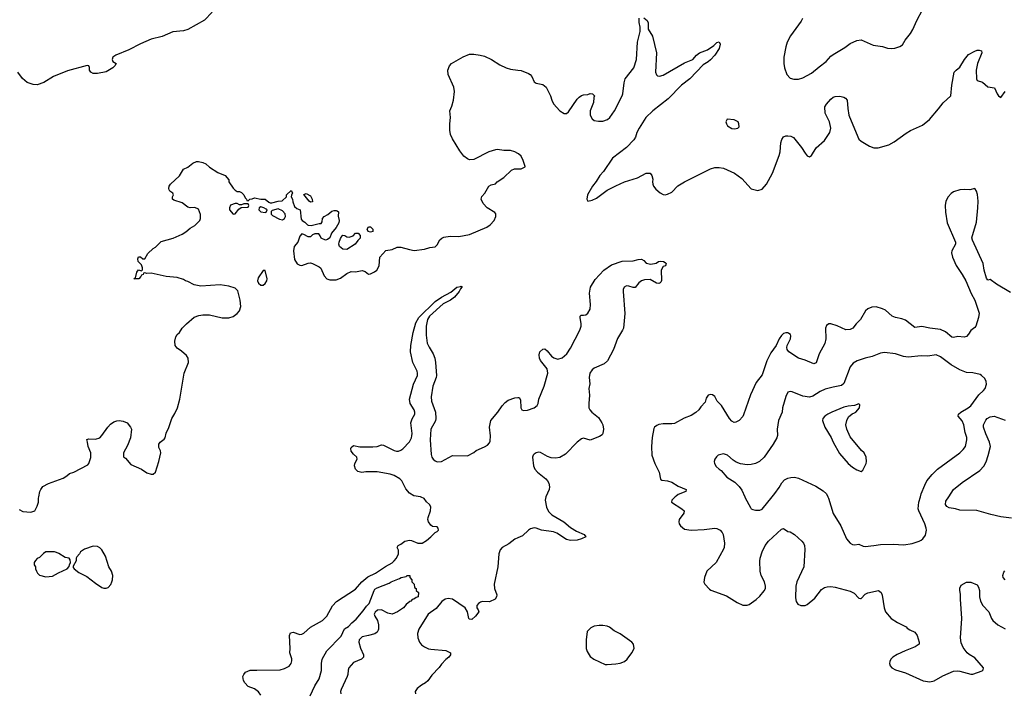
# Model space of a CAD drawing. Header units: inches. Extents: x 1678809 to 1859548, y 384609 to 522868.
# Tile 275 of 386: x 1785366 to 1794523, y 388183 to 394439. Entities that reach past the tile are written whole.
import ezdxf

# ---------------------------------------------------------------- set-up
doc = ezdxf.new("R2010")
doc.units = ezdxf.units.IN
doc.header["$MEASUREMENT"] = 0
for name, color, linetype in [('B7388', 7, 'Continuous'), ('B7389', 7, 'Continuous'), ('B7398', 7, 'Continuous'), ('B7399', 7, 'Continuous')]:
    doc.layers.add(name, color=color, linetype=linetype)

msp = doc.modelspace()

# ---------------------------------------------------------------- linework, layer by layer
at = {"layer": 'B7388', "color": 5}
for points, elevation in [([(1785362, 389882), (1785396.4, 389863.6), (1785470, 389858), (1785508.4, 389871.6), (1785530, 389914), (1785542, 389950), (1785542, 389990), (1785544, 390000)], 320), ([(1787610, 388157.6), (1787588.2, 388188.2), (1787550, 388214), (1787490, 388238.4), (1787459.5, 388270), (1787446.6, 388293.4), (1787442, 388330), (1787449.5, 388350), (1787466.6, 388370), (1787510, 388388.4), (1787529.7, 388390.3), (1787570, 388387.4), (1787790, 388392.9), (1787830, 388404), (1787872.5, 388427.5), (1787891.1, 388450), (1787895.8, 388475.8), (1787895.6, 388495.6), (1787878.4, 388550), (1787880.5, 388590), (1787874.5, 388710), (1787885.1, 388734.9), (1787910, 388743), (1787970, 388719.5), (1787990, 388723.1), (1788010, 388734.4), (1788071.4, 388788.6), (1788181.1, 388850), (1788221, 388890), (1788274, 388986), (1788312.7, 389027.3), (1788490, 389141.1), (1788549.2, 389210.8), (1788603.9, 389256.1), (1788674.5, 389290), (1788766.7, 389353.3), (1788830, 389387), (1788850, 389404.4), (1788871.8, 389430), (1788889.5, 389470), (1788890, 389506), (1788878, 389530), (1788886, 389550), (1788910, 389561), (1788948.7, 389590), (1788990, 389599.1), (1789010, 389596.3), (1789070, 389570.7), (1789110, 389570.7), (1789150, 389594), (1789190, 389627.7), (1789229.2, 389670.8), (1789250, 389678), (1789262, 389690), (1789259, 389710), (1789250, 389722), (1789204.7, 389724.7), (1789190, 389738), (1789169, 389770), (1789162.7, 389790), (1789163.7, 389810), (1789186, 389870), (1789189, 389909), (1789178, 389930), (1789150, 389955.3), (1789126.6, 389986.6), (1789098.7, 389998.7), (1789092, 390000)], 280), ([(1790000, 389618.9), (1789970, 389606), (1789915.8, 389564.2), (1789853.4, 389530), (1789833.2, 389506.8), (1789822.6, 389470), (1789812.6, 389350), (1789779, 389190), (1789780.9, 389150), (1789803.1, 389090), (1789801.6, 389070), (1789787.7, 389050), (1789735, 389025), (1789670, 389026.3), (1789650, 389021.6), (1789633.4, 389010), (1789618, 388990), (1789617.3, 388970), (1789631, 388950), (1789637.3, 388930), (1789604, 388890), (1789570, 388860.9), (1789550, 388862.7), (1789544.5, 388870), (1789531.8, 388931.8), (1789509.6, 388970), (1789390.4, 389050.4), (1789350, 389056.5), (1789321.6, 389050), (1789291.5, 389028.5), (1789238.9, 388961.1), (1789163.7, 388910), (1789078.9, 388770), (1789066, 388730), (1789068.9, 388690), (1789085.3, 388650), (1789104.3, 388624.3), (1789130, 388604.9), (1789167.5, 388587.5), (1789190, 388583.1), (1789330, 388570.6), (1789372, 388550), (1789371, 388530), (1789357.3, 388510), (1789330.4, 388489.6), (1789290, 388446), (1789265.8, 388414.2), (1789198, 388342), (1789160.5, 388290), (1789139.1, 388270), (1789104, 388250), (1789062.3, 388217.7), (1789044.9, 388190), (1789045.5, 388170)], 280), ([(1788066, 388150), (1788110, 388242.8), (1788150.9, 388309.1), (1788172.7, 388387.3), (1788172.6, 388450), (1788180.4, 388490), (1788222.6, 388570), (1788354.7, 388705.3), (1788386.9, 388773.1), (1788424.2, 388795.8), (1788453.6, 388830), (1788496.1, 388863.9), (1788560, 388940), (1788590, 388984.2), (1788616.9, 389010), (1788661.9, 389130), (1788670, 389142.2), (1788690, 389156.1), (1788802.4, 389197.6), (1788820.7, 389210), (1788899.5, 389240.5), (1788914, 389250), (1788960.4, 389259.6), (1788969, 389270), (1788990.6, 389270.6), (1788994, 389270), (1788994, 389250), (1789014, 389230), (1789014, 389210), (1789034, 389190), (1789038, 389158), (1789054, 389150), (1789054, 389130), (1789074, 389110), (1789071.3, 389070), (1789053.7, 389066.3), (1789031.3, 389050), (1789015.3, 389044.7), (1789002.8, 389030), (1788993.2, 389026.8), (1788961, 388999), (1788935.3, 388970), (1788878.7, 388930), (1788830.5, 388910), (1788790, 388920.3), (1788730, 388951.2), (1788694.4, 388945.6), (1788670.5, 388929.5), (1788663.8, 388910), (1788668.4, 388890), (1788692.2, 388850), (1788702.4, 388810), (1788703.8, 388770), (1788699.9, 388760.1), (1788690, 388742.7), (1788670, 388727), (1788611.3, 388710), (1788550, 388698.7), (1788523.8, 388670), (1788521.6, 388650), (1788534.2, 388594.2), (1788564.4, 388530), (1788562.4, 388510), (1788544, 388490), (1788470, 388459.5), (1788428.2, 388410), (1788419.5, 388390), (1788418.9, 388350), (1788411.8, 388330), (1788354.3, 388210), (1788348.9, 388190), (1788353.1, 388170)], 260)]:
    msp.add_lwpolyline(points, dxfattribs=dict(at, elevation=elevation))
at = {"layer": 'B7388', "color": 5, "elevation": 320}
for points in [[(1786050, 389542), (1785970, 389515.3), (1785932, 389490), (1785922, 389470), (1785896.9, 389443.1), (1785891.3, 389430), (1785890, 389406), (1785863.6, 389356.4), (1785863.6, 389343.6), (1785872, 389330), (1785916.8, 389296.8), (1785990, 389259.1), (1786070, 389197.1), (1786130, 389158), (1786150, 389150.5), (1786170, 389150.6), (1786190, 389157.3), (1786212.9, 389187.1), (1786222.9, 389210), (1786229.6, 389230), (1786232, 389270), (1786219.3, 389310), (1786196, 389350), (1786165.2, 389450), (1786130, 389508), (1786110, 389528), (1786090, 389538)], [(1785688.4, 389488.4), (1785610, 389488), (1785586.4, 389473.6), (1785550, 389438), (1785530, 389428), (1785512, 389410), (1785502, 389390), (1785502, 389370), (1785512, 389350), (1785512.7, 389332.7), (1785522, 389310), (1785532, 389290), (1785550, 389272), (1785610, 389258), (1785670, 389262), (1785725.6, 389294.4), (1785808.4, 389331.6), (1785827.3, 389352.7), (1785828, 389370), (1785838, 389390), (1785836.4, 389416.4), (1785826, 389430), (1785790, 389438), (1785730, 389475.3), (1785710, 389482)]]:
    msp.add_lwpolyline(points, close=True, dxfattribs=at)
at = {"layer": 'B7389', "color": 5}
for points, elevation in [([(1787155.8, 394510), (1787086.1, 394433.9), (1786930, 394346.6), (1786890, 394335.1), (1786790, 394326.2), (1786690, 394282), (1786590, 394256.4), (1786490, 394214.7), (1786382, 394158), (1786261, 394110), (1786231, 394090), (1786224.7, 394070), (1786232, 394050), (1786262, 394030), (1786252, 394010), (1786231, 393990), (1786170, 393954), (1786090, 393938), (1786050, 393939.3), (1786028.7, 393950), (1786020.2, 393960.2), (1786014, 393970), (1786014, 393994), (1786008.7, 394008.7), (1785993.2, 394013.2), (1785810, 393963.1), (1785682, 393910), (1785590, 393856.2), (1785530, 393834.5), (1785490, 393837.6), (1785436, 393856), (1785390.9, 393890.9), (1785350, 393952)], 320), ([(1790000, 393192.9), (1789970, 393209.4), (1789930, 393221.6), (1789870, 393221.3), (1789810, 393233), (1789790, 393229.7), (1789730, 393209.6), (1789590, 393138), (1789550, 393137), (1789530, 393144.5), (1789496, 393170), (1789458, 393218), (1789389.8, 393329.8), (1789371.6, 393370), (1789365.6, 393410), (1789365.6, 393470), (1789371.8, 393530), (1789366.6, 393590), (1789385.6, 393634.4), (1789400.7, 393690), (1789409.5, 393770), (1789402, 393810), (1789352, 393930), (1789347, 393970), (1789362.7, 394010), (1789382.7, 394030), (1789490, 394094.9), (1789550, 394118.4), (1789590, 394118.4), (1789649.6, 394110.4), (1789690, 394099.5), (1789753.4, 394070), (1789830, 394018.9), (1789890.2, 393990.2), (1789930, 393978), (1790000, 393969.1)], 320), ([(1785544, 390000), (1785554, 390050), (1785562, 390070), (1785582, 390098), (1785633.6, 390126.4), (1785770, 390174.8), (1785804.1, 390195.9), (1785830, 390218.8), (1785870, 390231), (1786000.2, 390299.8), (1786008.7, 390310), (1786027.3, 390367.3), (1786028, 390410), (1786002, 390470), (1785998, 390510), (1785990, 390534), (1786010, 390542), (1786070, 390538), (1786110, 390551.3), (1786130, 390571.3), (1786185.2, 390650), (1786210, 390676), (1786242.5, 390697.5), (1786270, 390706.8), (1786290.5, 390710.5), (1786330, 390704), (1786364.7, 390690), (1786398, 390650), (1786406, 390630), (1786396.3, 390550), (1786370, 390478), (1786331.3, 390410), (1786332, 390372), (1786350, 390362), (1786400.7, 390300.7), (1786498.5, 390258.5), (1786550, 390224.7), (1786590, 390211.3), (1786608.4, 390211.6), (1786630, 390232), (1786660.9, 390330), (1786679.3, 390410), (1786676, 390430), (1786660.1, 390460.1), (1786660.9, 390490), (1786671.8, 390508.2), (1786710, 390537.3), (1786718.4, 390550), (1786727.7, 390592.3), (1786753, 390647), (1786779.6, 390730), (1786810, 390777.3), (1786834, 390830), (1786854.7, 390910), (1786896.9, 391150), (1786934.5, 391250), (1786932.7, 391290), (1786916.6, 391316.6), (1786870, 391357.2), (1786830, 391384), (1786813.2, 391410), (1786809.2, 391450), (1786819.3, 391490), (1786829.4, 391510), (1786853.2, 391530), (1786877.2, 391570), (1786917.2, 391610), (1786990, 391670.7), (1787032.1, 391687.9), (1787070, 391694), (1787130, 391694), (1787250, 391665.5), (1787310, 391664.9), (1787350, 391678.7), (1787390, 391706.4), (1787409.7, 391730.3), (1787422.4, 391770), (1787416.9, 391830), (1787396.3, 391916.3), (1787370, 391940.9), (1787310, 391962), (1787230, 391972.7), (1787050, 391959), (1786990, 391974), (1786930, 392004), (1786909.3, 392009.3), (1786890, 392022), (1786830, 392042), (1786729.3, 392049.3), (1786590, 392082), (1786550, 392078), (1786530, 392086), (1786518, 392082), (1786514, 392070), (1786498, 392062), (1786494, 392050), (1786474, 392030), (1786428, 392028), (1786442, 392038), (1786455.3, 392090), (1786470, 392111), (1786498, 392102), (1786507.3, 392112.7), (1786508, 392130), (1786499, 392159), (1786469.4, 392190), (1786464.7, 392215.3), (1786470, 392232), (1786490, 392232), (1786510, 392214), (1786530, 392214), (1786556.4, 392263.6), (1786606, 392310), (1786630, 392322), (1786683.2, 392376.8), (1786792.5, 392407.5), (1786876.5, 392443.5), (1786912.7, 392467.3), (1786950, 392501), (1786995.5, 392524.5), (1787042, 392570), (1787048.7, 392590), (1787048.4, 392628.4), (1787030, 392678), (1786993.6, 392693.6), (1786950, 392689), (1786930, 392694), (1786876, 392736), (1786800.2, 392760.2), (1786786, 392770), (1786786, 392790), (1786795.3, 392810), (1786790, 392826), (1786763.7, 392843.7), (1786756.5, 392856.5), (1786753.2, 392870), (1786757.2, 392890), (1786769.6, 392910.4), (1786853.4, 392986.6), (1786888, 393050), (1786930, 393066), (1786976.5, 393103.5), (1787010, 393118.8), (1787030, 393121), (1787070.7, 393110.7), (1787096.8, 393096.8), (1787130, 393066), (1787210, 393018.8), (1787278, 392990), (1787312, 392950), (1787312, 392930), (1787350, 392872), (1787370, 392852), (1787390, 392842), (1787410, 392842), (1787430, 392831.3), (1787451, 392810), (1787462, 392782), (1787474, 392770), (1787478, 392758), (1787490, 392754), (1787506, 392770), (1787528.4, 392771.6), (1787550, 392781), (1787610, 392770.7), (1787650, 392770.8), (1787682, 392742), (1787696.9, 392736.9), (1787710, 392736), (1787770, 392752), (1787807.3, 392752.7), (1787846, 392790), (1787846, 392810), (1787891.6, 392851.6), (1787902, 392830), (1787892.7, 392807.3), (1787892, 392790), (1787902, 392770), (1787905.4, 392745.4), (1787921, 392701), (1787943.6, 392683.6), (1787974, 392670), (1787983.6, 392583.6), (1787994, 392570), (1788016.9, 392556.9), (1788042, 392530), (1788050, 392526.8), (1788076, 392524), (1788150, 392542), (1788170, 392542), (1788180.4, 392559.6), (1788182, 392590), (1788198, 392610), (1788233.2, 392626.8), (1788270, 392658), (1788290, 392664.7), (1788310, 392664.7), (1788319.8, 392659.8), (1788330.9, 392650.9), (1788327.1, 392612.9), (1788336.4, 392570), (1788334.4, 392550), (1788310, 392506), (1788266, 392454), (1788250, 392409.2), (1788230, 392394), (1788208.7, 392388.7), (1788170, 392408), (1788162, 392430), (1788148.7, 392448.7), (1788110, 392448.7), (1788090, 392438), (1788070, 392418), (1788050, 392418), (1788010, 392442), (1787990, 392448), (1787970, 392426), (1787951.3, 392370), (1787918, 392330), (1787911, 392290), (1787921, 392210), (1787948, 392168), (1787970, 392154.8), (1787990, 392154), (1788050, 392174.8), (1788070, 392176), (1788090.7, 392170.7), (1788150, 392141), (1788167.3, 392127.3), (1788196.8, 392056.8), (1788221, 392030), (1788250, 392019.3), (1788310, 392018), (1788350, 392033.4), (1788410, 392079.1), (1788450, 392097.3), (1788490, 392094), (1788550, 392107.7), (1788578.4, 392098.4), (1788610, 392071.3), (1788630, 392076), (1788665.6, 392094.4), (1788688, 392110), (1788708, 392150), (1788715.3, 392230), (1788770, 392290.7), (1788830, 392301), (1788878, 392322), (1788910, 392322.8), (1788990, 392300.5), (1789033.4, 392293.4), (1789130, 392303.1), (1789179.6, 392320.4), (1789230, 392327.4), (1789250, 392346), (1789274.5, 392390), (1789292.6, 392407.4), (1789310, 392416.4), (1789370, 392427), (1789450, 392422), (1789550, 392440.3), (1789710, 392510.3), (1789741.6, 392530), (1789778, 392570), (1789795.6, 392610), (1789793.4, 392633.4), (1789784.5, 392644.5), (1789714, 392690), (1789675.3, 392730), (1789659, 392770), (1789665.2, 392794.8), (1789693.2, 392826.8), (1789730, 392892), (1789750, 392902), (1789790, 392912), (1789808, 392930), (1789869.1, 392970.9), (1789940.2, 393039.8), (1789969.1, 393050.9), (1790000, 393051.1)], 320), ([(1789092, 390000), (1789030, 390011.8), (1788990, 390036.2), (1788955.8, 390075.8), (1788920.4, 390150), (1788900.5, 390170), (1788850, 390198.8), (1788810, 390212.7), (1788690, 390234.4), (1788586.5, 390233.5), (1788548.6, 390228.6), (1788510, 390237), (1788490, 390259.3), (1788478.7, 390290), (1788482.9, 390310), (1788505.6, 390350), (1788502.9, 390370), (1788470, 390398.5), (1788450, 390426), (1788446.2, 390450), (1788450, 390460.7), (1788470, 390477), (1788530, 390467), (1788650, 390464.7), (1788689.8, 390470.2), (1788730, 390483.7), (1788750, 390483.1), (1788850, 390431.8), (1788870, 390426), (1788890, 390427.2), (1788910, 390434.6), (1788930, 390448.9), (1788990, 390513.1), (1789009.8, 390550), (1789013.8, 390570), (1789015.2, 390590), (1789004, 390690), (1789014.9, 390725.1), (1789039.3, 390770), (1789040.3, 390790), (1789034.2, 390810), (1788997.4, 390870), (1788989.8, 390910), (1789029.9, 391050.1), (1789064.1, 391130), (1789065.6, 391150), (1789061.3, 391170), (1789020.9, 391250), (1789001.7, 391350), (1789004.7, 391410), (1789024.7, 391530), (1789050, 391620.7), (1789078.9, 391670), (1789230, 391818.2), (1789290, 391859.6), (1789374.3, 391905.7), (1789430, 391950.4), (1789464, 391956), (1789470, 391962), (1789478, 391958), (1789478, 391950), (1789464.5, 391935.5), (1789452.2, 391910), (1789410, 391858.7), (1789373.4, 391830), (1789303.1, 391796.9), (1789178.2, 391681.8), (1789157.8, 391650), (1789147, 391587), (1789145.8, 391505.8), (1789156.9, 391430), (1789173.2, 391393.2), (1789211.3, 391330), (1789227.1, 391290), (1789234.2, 391250), (1789241.7, 391130), (1789238.7, 391110), (1789209.5, 391030), (1789191.5, 390930), (1789197, 390890), (1789232.9, 390790), (1789236.8, 390730), (1789231.7, 390708.3), (1789190.9, 390630), (1789183, 390530), (1789193.9, 390393.9), (1789200.2, 390370), (1789210.4, 390350), (1789230, 390334.6), (1789250, 390326.7), (1789290, 390330.3), (1789390, 390386.7), (1789530, 390381), (1789590, 390414.8), (1789610, 390430.8), (1789690, 390465.5), (1789717.2, 390482.8), (1789736, 390504), (1789741.2, 390518.8), (1789743.6, 390570), (1789734.8, 390650), (1789748.7, 390710), (1789812.9, 390790), (1789851.8, 390848.2), (1789881.4, 390878.6), (1789910, 390899), (1789970, 390922.6), (1790000, 390923.7)], 280)]:
    msp.add_lwpolyline(points, dxfattribs=dict(at, elevation=elevation))
at = {"layer": 'B7389', "color": 5, "elevation": 320}
for points in [[(1788070, 392742), (1788058, 392750), (1788008, 392812), (1788030, 392822), (1788070, 392802), (1788084.7, 392770), (1788090, 392746)], [(1787370, 392728.7), (1787327.3, 392712.7), (1787318, 392690), (1787318, 392670), (1787350, 392631.3), (1787370, 392632), (1787404, 392676), (1787427.3, 392692.7), (1787490, 392694), (1787498, 392710), (1787490, 392726), (1787450, 392726), (1787430, 392718), (1787410, 392718), (1787390, 392728)], [(1787610, 392697.2), (1787592, 392690), (1787591.3, 392670), (1787610, 392651.3), (1787650, 392646.8), (1787658, 392650), (1787668, 392670), (1787658, 392678), (1787638, 392690)], [(1787770, 392679), (1787715.3, 392664.7), (1787704.7, 392655.3), (1787704.7, 392630), (1787717.3, 392617.3), (1787783.5, 392583.5), (1787810, 392578), (1787828, 392590), (1787838, 392610), (1787834, 392634), (1787810, 392662)], [(1788410, 392302.7), (1788370, 392303.7), (1788339.3, 392330), (1788334.5, 392350), (1788338.4, 392370), (1788350, 392404.7), (1788366, 392430), (1788370, 392434), (1788390, 392431), (1788410, 392418.8), (1788430, 392414.8), (1788468, 392430), (1788490, 392452), (1788512.7, 392452.7), (1788532, 392432), (1788532, 392408), (1788510, 392386), (1788484.7, 392350)], [(1788630, 392462), (1788606, 392470), (1788598, 392490), (1788608.9, 392511.1), (1788630, 392511.3), (1788650, 392492), (1788650, 392468.7)], [(1787650, 392106), (1787630, 392106), (1787582.5, 392037.5), (1787578.8, 392010), (1787588.5, 391988.5), (1787610, 391970.8), (1787630, 391970.8), (1787650, 391986), (1787664, 392010), (1787669, 392030)]]:
    msp.add_lwpolyline(points, close=True, dxfattribs=at)
at = {"layer": 'B7398', "color": 5}
for points, elevation in [([(1790259.7, 390000), (1790254.2, 389970), (1790266.4, 389906.4), (1790285.1, 389865.1), (1790315.1, 389835.1), (1790426.4, 389770), (1790490, 389714.6), (1790543, 389683), (1790616, 389650), (1790631, 389630), (1790591.3, 389610), (1790550, 389596.9), (1790490, 389594.7), (1790450, 389605.7), (1790361.7, 389661.7), (1790330, 389674.5), (1790219, 389690), (1790170, 389708.4), (1790150, 389711.3), (1790118, 389702), (1790098.8, 389690), (1790042.8, 389637.2), (1790000, 389618.9)], 280), ([(1791462.3, 390000), (1791430.7, 389970), (1791427.3, 389950), (1791522.8, 389890), (1791546, 389870), (1791542.8, 389850), (1791498.4, 389790), (1791494.4, 389770), (1791498.4, 389750), (1791510, 389730.7), (1791550, 389701.7), (1791610, 389690.3), (1791730, 389697.4), (1791830.3, 389710.3), (1791850, 389706), (1791881.6, 389690), (1791900.3, 389670), (1791908.8, 389650), (1791919.5, 389570), (1791916.4, 389530), (1791910, 389514), (1791842.6, 389390), (1791757.1, 389310), (1791734, 389250), (1791728.8, 389208.8), (1791738, 389190), (1791781.8, 389141.8), (1791793, 389133), (1791939.4, 389079.4), (1792038.2, 389018.2), (1792090, 388993.7), (1792130, 388993.4), (1792150, 388999.5), (1792213.6, 389046.4), (1792250, 389078.7), (1792290, 389126.4), (1792300.4, 389150), (1792303.1, 389170), (1792292.1, 389210), (1792262, 389270), (1792252.1, 389310), (1792250, 389402), (1792253.1, 389430), (1792270, 389490.6), (1792299.7, 389550), (1792330, 389588.8), (1792450, 389699.3), (1792470, 389707.7), (1792510, 389679.3), (1792530, 389674.9), (1792570, 389650.5), (1792639.1, 389590), (1792654.9, 389570), (1792663, 389550), (1792668, 389510), (1792659.3, 389350), (1792594.4, 389210), (1792584.9, 389170), (1792581.4, 389061.4), (1792587.5, 389027.5), (1792603.5, 389003.5), (1792630.9, 388990.9), (1792670, 388990.8), (1792690, 388998.8), (1792760.1, 389059.9), (1792821.7, 389138.3), (1792850, 389156.3), (1792875.9, 389164.1), (1792910, 389166), (1792950, 389161.6), (1793090, 389123.8), (1793125.1, 389105.1), (1793170, 389057.3), (1793184, 389056), (1793190, 389056), (1793230, 389094.8), (1793252.1, 389107.9), (1793352, 389130), (1793378, 389110), (1793387.1, 389087.1), (1793406, 388970), (1793418, 388930), (1793472, 388870), (1793530, 388832), (1793610, 388792), (1793619.6, 388779.6), (1793643.6, 388763.6), (1793690, 388742), (1793711.3, 388710), (1793732, 388650), (1793732, 388630), (1793694.4, 388605.6), (1793602, 388570), (1793525.5, 388534.5), (1793484.7, 388510), (1793466, 388490), (1793458.8, 388470), (1793456, 388450), (1793461, 388430), (1793478, 388410), (1793510, 388390.8), (1793603.4, 388363.4), (1793768.5, 388288.5), (1793830, 388281.3), (1793870, 388288.8), (1793950, 388337.1), (1794050, 388380.5), (1794090, 388383), (1794110, 388379.3), (1794210.4, 388350.4), (1794230, 388351.8), (1794274.1, 388365.9), (1794315.8, 388384.2), (1794326.6, 388393.4), (1794329.4, 388410), (1794250, 388504), (1794194.7, 388534.7), (1794178.7, 388550), (1794139.7, 388599.7), (1794122.3, 388642.3), (1794115.8, 388690), (1794128.3, 388870), (1794114.5, 389050), (1794115.1, 389095.1), (1794109, 389130), (1794109.1, 389150.9), (1794122, 389178), (1794170, 389206), (1794210, 389206), (1794270, 389182), (1794282, 389162), (1794290.7, 389130.7), (1794293.4, 389070), (1794300.5, 389030), (1794323.8, 388990), (1794379.5, 388930), (1794402.8, 388870), (1794417.4, 388850), (1794462.4, 388810), (1794530, 388774)], 320), ([(1792109.4, 390000), (1792112.7, 389992.7), (1792162, 389902), (1792170, 389891), (1792183.4, 389883.4), (1792210, 389876.3), (1792250, 389876.3), (1792270, 389887.7), (1792362.7, 390000)], 340), ([(1792882.6, 390000), (1792887.6, 389990), (1792930, 389846.8), (1793002.6, 389730), (1793054.4, 389610), (1793090, 389570.6), (1793110, 389559.3), (1793130, 389555.8), (1793170, 389561.6), (1793210, 389542.4), (1793230, 389538.7), (1793310, 389548.5), (1793370, 389557), (1793490, 389559.5), (1793586.8, 389553.2), (1793667.1, 389567.1), (1793730, 389587.3), (1793750, 389598.8), (1793764, 389610), (1793790, 389644.7), (1793799.5, 389690), (1793796.2, 389710), (1793783.6, 389750), (1793726.9, 389870), (1793722, 389890), (1793728.4, 389950), (1793742.6, 390000)], 340), ([(1794590, 389801.5), (1794490, 389815), (1794396.4, 389836.4), (1794266.3, 389873.7), (1794110, 389876.4), (1794070, 389888.5), (1794010, 389897.4), (1793987.3, 389910), (1793976.9, 389930), (1793980.1, 389959.9), (1794006.6, 390000)], 320), ([(1794530, 389229.5), (1794512, 389250), (1794507.8, 389270), (1794518.7, 389301.3), (1794528.2, 389311.8)], 320)]:
    msp.add_lwpolyline(points, dxfattribs=dict(at, elevation=elevation))
at = {"layer": 'B7398', "color": 5, "elevation": 320}
msp.add_lwpolyline([(1790790, 388804.2), (1790756.4, 388803.6), (1790710, 388797), (1790676.1, 388783.9), (1790642.8, 388750), (1790633, 388670), (1790634, 388590), (1790643.4, 388563.4), (1790670, 388516), (1790706, 388490), (1790810, 388443), (1790830, 388440.5), (1790910, 388447.3), (1790950, 388454), (1790990, 388471), (1791014, 388490), (1791059, 388550), (1791079, 388590), (1791073.2, 388630), (1791059.3, 388650), (1790950, 388726), (1790895.8, 388755.8), (1790850, 388789.6), (1790830, 388798)], close=True, dxfattribs=at)
at = {"layer": 'B7399', "color": 5}
for points, elevation in [([(1792647.3, 394450), (1792634.6, 394425.4), (1792533.4, 394290), (1792503, 394230), (1792490, 394188), (1792473.4, 394090), (1792473, 394030), (1792479.1, 393990), (1792500.7, 393930), (1792530, 393896), (1792565.2, 393885.2), (1792610, 393886), (1792650, 393899.3), (1792730, 393940.3), (1792799.6, 394000.4), (1792866, 394050), (1792910, 394100.3), (1792930, 394116.5), (1793038.7, 394181.3), (1793090, 394218.7), (1793150, 394244.9), (1793191.7, 394251.7), (1793302.3, 394202.3), (1793388.8, 394188.8), (1793435.6, 394175.6), (1793470, 394172.4), (1793504.4, 394175.6), (1793550, 394188.2), (1793574.6, 394205.4), (1793599.7, 394250), (1793650, 394312), (1793672.6, 394347.4), (1793707.7, 394430), (1793762.4, 394530)], 340), ([(1790000, 393969.1), (1790030, 393965.3), (1790099.4, 393939.4), (1790113.4, 393930), (1790128, 393910), (1790150, 393861), (1790170, 393847.3), (1790230, 393835.5), (1790261.6, 393810), (1790301.7, 393730), (1790313.4, 393690), (1790330, 393655.5), (1790390, 393590.4), (1790430, 393565.5), (1790450, 393567.7), (1790470, 393582), (1790550, 393700.7), (1790570, 393719.3), (1790590, 393733), (1790610, 393739.1), (1790650, 393742), (1790670, 393752), (1790694, 393750), (1790711, 393730), (1790705.4, 393714.6), (1790702, 393670), (1790672.2, 393590), (1790670.4, 393550), (1790690, 393518), (1790710, 393502.6), (1790750, 393494.3), (1790774.4, 393494.4), (1790790, 393495.3), (1790831.3, 393510), (1790853.5, 393530), (1790896.8, 393590), (1790969.7, 393730), (1790976, 393750), (1790986.9, 393853.1), (1790998, 393890), (1791078.3, 393990), (1791101.5, 394070), (1791110.8, 394230), (1791137.4, 394330), (1791136.9, 394370), (1791125.7, 394414.3), (1791125.6, 394454.4)], 320), ([(1791170, 394457.1), (1791200.7, 394430), (1791210.5, 394409.5), (1791211, 394350), (1791250, 394284.7), (1791287.4, 394130), (1791280.3, 393950), (1791286.7, 393926.7), (1791298.3, 393918.3), (1791315.1, 393915.1), (1791350, 393922.4), (1791550, 394037.4), (1791626, 394070), (1791660.7, 394110), (1791689.5, 394130), (1791761, 394159), (1791821.4, 394198.6), (1791850, 394225.5), (1791871.9, 394231.9), (1791879.3, 394210), (1791871.6, 394170), (1791831.6, 394110), (1791790, 394066), (1791770, 394048.2), (1791721.1, 394018.9), (1791596.9, 393890), (1791519.6, 393830), (1791397.3, 393702.7), (1791253.7, 393590), (1791190, 393527.8), (1791126.9, 393430), (1791106.2, 393390), (1791093.2, 393346.8), (1791078.3, 393321.7), (1791009.4, 393250.6), (1790880.3, 393150), (1790793.9, 393026.1), (1790762, 392990), (1790727.5, 392932.5), (1790693, 392890), (1790647.7, 392810), (1790638.8, 392770), (1790650, 392751.3), (1790690, 392761), (1790730, 392778.8), (1790827.9, 392852.1), (1790910, 392894.9), (1790990, 392930.4), (1791111.7, 392968.3), (1791190.9, 393010.9), (1791230, 393011), (1791244.7, 392990), (1791254.4, 392954.4), (1791251, 392930), (1791254, 392910), (1791260.7, 392890), (1791283.4, 392863.4), (1791321, 392830), (1791350, 392814), (1791370, 392810.7), (1791390, 392815.5), (1791430, 392836.3), (1791487.2, 392892.8), (1791550, 392930.4), (1791790, 393053), (1791830, 393063), (1791870, 393065.5), (1791910, 393057.1), (1792014.8, 393010), (1792082.8, 392962.8), (1792170, 392866), (1792230, 392850.8), (1792270, 392864), (1792310, 392910.6), (1792367.4, 393010), (1792430, 393177.3), (1792437.7, 393210), (1792445.1, 393294.9), (1792454.6, 393325.4), (1792470, 393348.4), (1792490, 393358), (1792510, 393359.5), (1792536, 393356), (1792562.3, 393342.3), (1792637, 393250), (1792670, 393197.3), (1792690, 393174), (1792710, 393164), (1792730, 393176), (1792773.6, 393246.4), (1792850, 393316.4), (1792899.8, 393390), (1792909.8, 393430), (1792897.4, 393490), (1792855.8, 393570), (1792854.7, 393630), (1792867.7, 393652.3), (1792910, 393700.5), (1792930, 393718), (1792950, 393725.5), (1792992.5, 393727.5), (1793030, 393719.3), (1793046.8, 393710), (1793060.5, 393690), (1793066.6, 393613.4), (1793077.8, 393550), (1793159.6, 393350), (1793170, 393328.4), (1793190, 393308.5), (1793270, 393263.8), (1793310, 393248.4), (1793350, 393248.2), (1793450, 393276.4), (1793497.8, 393302.2), (1793610, 393384.4), (1793650, 393408.4), (1793762.7, 393457.3), (1793828.1, 393511.9), (1793910, 393608.7), (1793952.9, 393667.1), (1794026.6, 393730), (1794035.8, 393830), (1794057.2, 393950), (1794074, 393970), (1794110, 393996), (1794151.5, 394068.5), (1794190, 394114), (1794250, 394147.7), (1794270, 394154), (1794290, 394156.3), (1794310, 394150.8), (1794313.4, 394130), (1794272.7, 394030), (1794261.3, 393970), (1794264, 393890), (1794270, 393872), (1794318.5, 393858.5), (1794370, 393816), (1794430, 393804.7), (1794456, 393750), (1794470, 393731.3), (1794490, 393716), (1794529.5, 393770.5)], 320), ([(1790000, 393051.1), (1790030, 393051.3), (1790066, 393070), (1790066, 393074), (1790048.7, 393130), (1790029.2, 393170), (1790005.2, 393190), (1790000, 393192.9)], 320), ([(1794581.5, 391901.5), (1794450, 391978), (1794390, 392024), (1794370, 392015.3), (1794356, 392036), (1794336.2, 392110), (1794327, 392170), (1794227.5, 392387.5), (1794222, 392410), (1794264.9, 392555.1), (1794277.6, 392690), (1794280.7, 392750), (1794274.5, 392814.5), (1794265.2, 392845.2), (1794250, 392868), (1794202, 392858), (1794150, 392860.9), (1794110, 392857), (1794050, 392837), (1794030, 392823.7), (1793999.3, 392790), (1793978.4, 392750), (1793972.4, 392710), (1793975.8, 392650), (1793992.4, 392550), (1794067.7, 392370), (1794067.3, 392350), (1794034, 392290), (1794030.7, 392270), (1794040.5, 392230), (1794073.8, 392153.8), (1794130.7, 392070), (1794164, 392010), (1794213.2, 391893.2), (1794247.3, 391830), (1794290.3, 391710.3), (1794283.7, 391670), (1794258.7, 391590), (1794250, 391577), (1794211.8, 391548.2), (1794190, 391513.2), (1794170, 391492.7), (1794150, 391485.1), (1794090, 391493.2), (1794050, 391484), (1794034.4, 391485.6), (1793975.8, 391535.8), (1793930, 391558.7), (1793830, 391569.7), (1793754.6, 391585.4), (1793690, 391577), (1793603.5, 391643.5), (1793570, 391657.2), (1793509.8, 391669.8), (1793481.1, 391681.1), (1793416.4, 391736.4), (1793390.6, 391750.6), (1793330, 391766.9), (1793290, 391766.3), (1793254, 391750), (1793233, 391730), (1793184.9, 391650), (1793144.9, 391610), (1793113.4, 391570), (1793090, 391557.6), (1793050, 391554.3), (1792968.4, 391591.6), (1792910, 391611.2), (1792890, 391609.5), (1792870, 391596), (1792860.3, 391570), (1792862.4, 391470), (1792854.3, 391425.7), (1792800.4, 391330), (1792772.3, 391247.7), (1792750, 391239.5), (1792670, 391273.2), (1792610, 391289.5), (1792519.5, 391350), (1792504.5, 391370), (1792499.5, 391390), (1792503.7, 391410), (1792535.1, 391470), (1792538, 391498), (1792534, 391510), (1792520.1, 391520.1), (1792510, 391526), (1792490, 391526), (1792470, 391519.3), (1792450, 391501.2), (1792428.8, 391471.2), (1792400.5, 391410), (1792350, 391341.2), (1792314.4, 391265.6), (1792270, 391137.2), (1792215.8, 391064.2), (1792162.4, 390950), (1792096.7, 390763.3), (1792090, 390749.2), (1792056, 390710), (1792025.5, 390694.5), (1792010, 390694), (1791990, 390705.1), (1791968.2, 390730), (1791891.5, 390850), (1791852, 390890), (1791830, 390935.3), (1791810, 390948.7), (1791790, 390954), (1791770, 390948), (1791750, 390918), (1791739.3, 390880.7), (1791700.9, 390839.1), (1791680.7, 390810), (1791654, 390786), (1791610, 390757.6), (1791546.1, 390733.9), (1791455.6, 390684.4), (1791430, 390679.5), (1791350, 390679.5), (1791310, 390674.5), (1791290, 390665.2), (1791270.5, 390649.5), (1791264.7, 390635.3), (1791247.6, 390552.4), (1791241.7, 390470), (1791246.3, 390390), (1791271.5, 390310), (1791311.6, 390230), (1791325.3, 390165.3), (1791336.3, 390156.3), (1791390, 390150.3), (1791430, 390138.4), (1791490, 390099.1), (1791564.7, 390070), (1791561, 390050), (1791490, 390022.9), (1791470, 390007.3), (1791462.3, 390000)], 320), ([(1790000, 390923.7), (1790010, 390924), (1790024.1, 390904.1), (1790027.7, 390827.7), (1790037.3, 390810), (1790050, 390803.7), (1790090, 390806.9), (1790150, 390830.3), (1790178.3, 390850), (1790187.2, 390870), (1790195.3, 390910), (1790242.9, 391030), (1790276.7, 391150), (1790272, 391192), (1790210.8, 391270), (1790201.2, 391290), (1790196.8, 391323.2), (1790204.4, 391350), (1790230, 391375.3), (1790250, 391376.4), (1790270, 391360.4), (1790310.3, 391310), (1790333.6, 391293.6), (1790370, 391282.7), (1790410, 391294.2), (1790454.5, 391330), (1790490, 391382.8), (1790576.1, 391550), (1790587, 391590), (1790587.7, 391610), (1790577.4, 391670), (1790579.5, 391680.5), (1790587.9, 391692.1), (1790610, 391690.3), (1790630, 391694.6), (1790650, 391708.9), (1790670, 391745.5), (1790675.4, 391790), (1790664.7, 391895.3), (1790674.9, 391950), (1790717.5, 392022.5), (1790797.2, 392110), (1790870, 392159.1), (1790970, 392191.5), (1791070, 392195.3), (1791118, 392210), (1791150, 392210.4), (1791170, 392198.8), (1791193, 392173), (1791235.1, 392164.9), (1791284.7, 392175.3), (1791308, 392190), (1791330, 392194), (1791354, 392190), (1791370, 392182), (1791378, 392170), (1791370.8, 392150), (1791350, 392142), (1791330.8, 392110), (1791334.4, 392014.4), (1791330, 391998), (1791322, 391990), (1791310, 391986), (1791287.3, 391987.3), (1791230, 392022), (1791178, 392018), (1791150, 392009.5), (1791122.8, 391990), (1791090, 391949.5), (1791070, 391947), (1791030, 391962), (1791010, 391963.6), (1790986.4, 391950), (1790979.5, 391930), (1790979.5, 391910), (1790994.9, 391705.1), (1790980.4, 391570), (1790972.4, 391550), (1790924.8, 391475.2), (1790888.7, 391370), (1790833.5, 391266.5), (1790802.2, 391237.8), (1790710, 391197.7), (1790690, 391181.3), (1790668.9, 391150), (1790662.4, 391110), (1790668.3, 391051.7), (1790660.4, 391010), (1790665.3, 390945.3), (1790658.3, 390870), (1790659.5, 390830), (1790668.5, 390810), (1790686.4, 390790), (1790750, 390738), (1790780.4, 390690), (1790788.4, 390670), (1790794.4, 390630), (1790790.4, 390590), (1790783, 390577), (1790758.7, 390561.3), (1790672.1, 390527.9), (1790610, 390546.3), (1790590, 390540.5), (1790550, 390508.2), (1790442, 390398), (1790390, 390366.6), (1790350, 390359.4), (1790310, 390362.3), (1790275.8, 390375.8), (1790210, 390412), (1790190, 390415), (1790167.7, 390410), (1790150, 390398.7), (1790141.3, 390390), (1790134.9, 390370), (1790145.3, 390290), (1790157.2, 390257.2), (1790180.4, 390230), (1790259.5, 390170), (1790276, 390150), (1790287, 390127), (1790292.8, 390092.8), (1790289, 390070), (1790259.7, 390000.3), (1790259.7, 390000)], 280), ([(1793742.6, 390000), (1793750.8, 390029.2), (1793782.6, 390110), (1793803.5, 390150), (1793850.9, 390209.1), (1793902.4, 390257.6), (1794107.6, 390410), (1794139.8, 390440.2), (1794160.4, 390470), (1794173.1, 390530), (1794173.5, 390553.5), (1794158.6, 390598.6), (1794147.8, 390670), (1794130, 390708), (1794093.6, 390750), (1794096.9, 390770), (1794118.4, 390790), (1794187.8, 390830), (1794210, 390847.6), (1794285.1, 390950), (1794329.6, 390990), (1794344.2, 391010), (1794357.6, 391050), (1794355.1, 391075.1), (1794341.3, 391101.3), (1794309.2, 391130), (1794297.4, 391137.4), (1794230, 391154.7), (1794170, 391156.9), (1794110, 391182.4), (1794030, 391229.8), (1793930, 391303.5), (1793890, 391320.4), (1793810, 391310.9), (1793749, 391311), (1793630, 391301.3), (1793586.7, 391306.7), (1793510, 391331.8), (1793410, 391344.5), (1793370, 391338.4), (1793293.6, 391306.4), (1793230, 391291.1), (1793154.5, 391265.5), (1793116.7, 391243.3), (1793090, 391209.5), (1793030, 391054), (1793010, 391037.2), (1792930, 391022.6), (1792857.3, 391002.7), (1792810, 390979.8), (1792742.9, 390937.1), (1792710, 390926.8), (1792650, 390937.4), (1792550, 390978), (1792530, 390981.6), (1792510, 390975.1), (1792490, 390935.3), (1792461.3, 390830), (1792457.1, 390790), (1792422.4, 390710), (1792410.5, 390630), (1792412, 390572), (1792406.4, 390550), (1792372, 390490), (1792290, 390369.4), (1792247.3, 390330), (1792210, 390311.5), (1792170, 390301.3), (1792130, 390299.7), (1792070, 390307.8), (1792030, 390323), (1792000.9, 390340.9), (1791950, 390389.6), (1791910, 390400.5), (1791862.8, 390390), (1791845.5, 390374.5), (1791830.6, 390350), (1791825.5, 390330), (1791828.2, 390310), (1791842.9, 390282.9), (1791870, 390257.3), (1791890, 390246), (1791942.8, 390182.8), (1792017.5, 390137.5), (1792057.5, 390097.5), (1792082, 390062), (1792109.4, 390000)], 340), ([(1794006.6, 390000), (1794051.7, 390068.3), (1794130, 390134.6), (1794294.5, 390245.5), (1794332.5, 390287.5), (1794353.5, 390326.5), (1794374, 390386), (1794393.3, 390470), (1794384.5, 390510), (1794350, 390587), (1794329.7, 390650), (1794330, 390671.3), (1794350, 390714.8), (1794362.7, 390730), (1794390, 390746), (1794429.7, 390750.3), (1794530, 390713)], 320), ([(1792362.7, 390000), (1792390, 390033), (1792430, 390087.7), (1792453.3, 390130), (1792480.1, 390159.9), (1792510, 390175.8), (1792537.7, 390182.3), (1792570, 390183.7), (1792610, 390175.3), (1792770, 390098.9), (1792837, 390057), (1792868.4, 390028.4), (1792882.6, 390000)], 340)]:
    msp.add_lwpolyline(points, dxfattribs=dict(at, elevation=elevation))
for points, elevation in [([(1791946, 393514), (1791932, 393490), (1791938, 393470), (1791950, 393452), (1791990, 393426), (1792010, 393422.8), (1792030, 393426), (1792046, 393430), (1792056.4, 393443.6), (1792055.3, 393470), (1792048, 393490), (1792010, 393508.7)], 340), ([(1793170, 390866), (1793130.9, 390849.1), (1793070, 390843.7), (1793030, 390833.6), (1792918.8, 390790), (1792880.7, 390770), (1792854, 390750), (1792836.3, 390730), (1792830.6, 390710), (1792853, 390650), (1792912.3, 390552.3), (1792930.5, 390510), (1792990, 390402.8), (1793070, 390311), (1793110, 390276), (1793150, 390251.3), (1793190, 390238), (1793208, 390250), (1793238, 390310), (1793242, 390330), (1793238, 390370), (1793218, 390410), (1793193.2, 390433.2), (1793090, 390559), (1793059.3, 390630), (1793049.2, 390670), (1793057.2, 390710), (1793074.8, 390745.2), (1793106.3, 390773.7), (1793130, 390781), (1793142, 390790), (1793175.3, 390830), (1793178, 390858)], 360)]:
    msp.add_lwpolyline(points, close=True, dxfattribs=dict(at, elevation=elevation))

doc.saveas('drawing.dxf')
